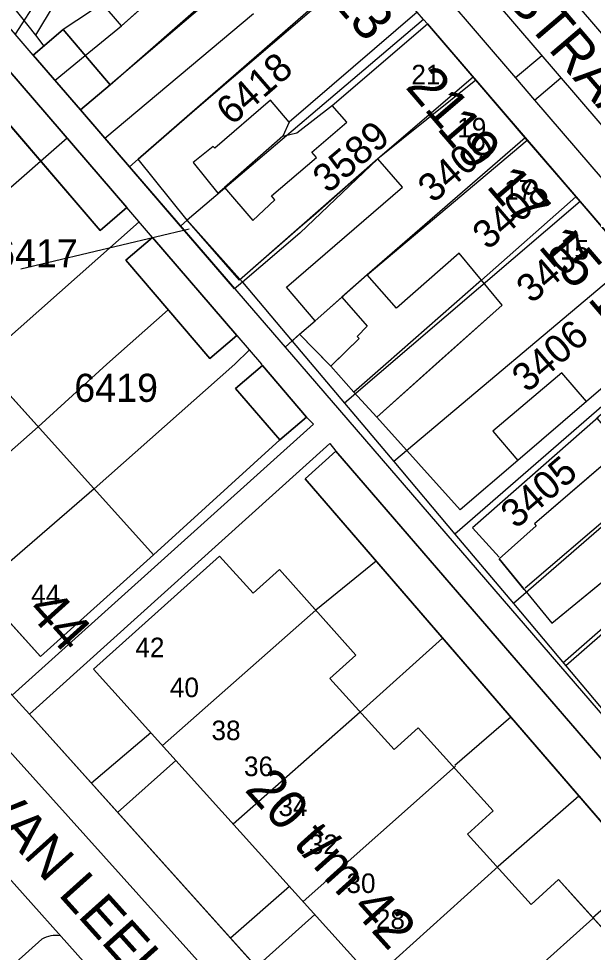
# Model space of a CAD drawing. Extents: x 148816 to 151297, y 399515 to 402500.
# Drawn here: x 150250.3 to 150287, y 399712.4 to 399772.1 of the extents above; entities that cross this region are included whole.
import ezdxf

# ---------------------------------------------------------------- set-up
doc = ezdxf.new("R2010")
doc.units = 0
for name, color, linetype in [('B01 Hoofdgebouw  [T] Norm', 7, 'Continuous'), ('B01 hoofgebouw', 7, 'Continuous'), ('B02 Bijgebouw  [D] Norm', 7, 'Continuous'), ('B07 Tussenmuur  [D] Norm', 7, 'Continuous'), ('G01 perceelsgrens', 7, 'Continuous'), ('T04 Haag heg  [D] Gem', 7, 'Continuous'), ('V00 Kant verharding algemeen  [T] Norm', 7, 'Continuous'), ('V00 Kant verharding algemeen secundair  [T] Gem', 7, 'Continuous'), ('Z01 perceelnummer', 7, 'Continuous'), ('Z02 huisnummer', 7, 'Continuous'), ('Z02 Huisnummer  [Tekst] Norm', 7, 'Continuous'), ('Z06 straatnaam', 7, 'Continuous')]:
    doc.layers.add(name, color=color, linetype=linetype)

msp = doc.modelspace()

# ---------------------------------------------------------------- linework, layer by layer
at = {"layer": 'B01 Hoofdgebouw  [T] Norm'}
for p, q in [((150262.06, 399776.32), (150256.87, 399771.65)), ((150256.87, 399771.65), (150255.57, 399773.17)), ((150255.8, 399764.47), (150265.31, 399772.45)), ((150275.77, 399772.53), (150267.59, 399765.48)), ((150270.33, 399766.55), (150276.42, 399771.78)), ((150276.42, 399771.78), (150292.67, 399752.84)), ((150251.22, 399769.78), (150253.13, 399771.42)), ((150253.13, 399771.42), (150256.13, 399767.87)), ((150254.25, 399766.27), (150251.22, 399769.78)), ((150257.2, 399760.02), (150249.6, 399768.88)), ((150247.89, 399767.42), (150255.49, 399758.56)), ((150256.13, 399767.87), (150254.25, 399766.27)), ((150266.38, 399766.89), (150262.83, 399763.83)), ((150267.59, 399765.48), (150266.38, 399766.89)), ((150271.26, 399765.48), (150270.33, 399766.55)), ((150269.04, 399763.58), (150271.26, 399765.48)), ((150257.38, 399762.64), (150255.8, 399764.47)), ((150262.72, 399763.94), (150261.44, 399762.91)), ((150262.83, 399763.83), (150262.72, 399763.94)), ((150266.45, 399760.77), (150269.33, 399763.24)), ((150269.33, 399763.24), (150269.04, 399763.58)), ((150257.93, 399763.12), (150257.38, 399762.64)), ((150261.07, 399759.21), (150257.93, 399763.12)), ((150261.44, 399762.91), (150263.03, 399760.94)), ((150273.26, 399763.15), (150269.14, 399759.49)), ((150274.83, 399761.34), (150273.26, 399763.15)), ((150263.03, 399760.94), (150263.45, 399761.3)), ((150263.45, 399761.3), (150265.26, 399759.2)), ((150267.42, 399754.93), (150274.83, 399761.34)), ((150265.26, 399759.2), (150266.66, 399760.53)), ((150266.66, 399760.53), (150266.45, 399760.77)), ((150255.49, 399758.56), (150257.2, 399760.02)), ((150264.41, 399755.39), (150261.07, 399759.21)), ((150269.14, 399759.49), (150268.3, 399758.8)), ((150268.3, 399758.8), (150264.41, 399755.39)), ((150258.84, 399758.12), (150257.13, 399756.65)), ((150264.23, 399751.83), (150258.84, 399758.12)), ((150257.13, 399756.65), (150262.52, 399750.36)), ((150278.45, 399757.1), (150274.44, 399753.59)), ((150281.2, 399753.79), (150278.45, 399757.1)), ((150272.57, 399755.72), (150270.96, 399754.3)), ((150274.44, 399753.59), (150272.57, 399755.72)), ((150269.24, 399752.78), (150267.42, 399754.93)), ((150270.96, 399754.3), (150272.58, 399752.43)), ((150276.97, 399750), (150281.2, 399753.79)), ((150268.24, 399751.92), (150269.24, 399752.78)), ((150270.115, 399750), (150268.24, 399751.92)), ((150272.58, 399752.43), (150271.92, 399751.78)), ((150262.52, 399750.36), (150264.23, 399751.83)), ((150272.06, 399751.64), (150270.375, 399750)), ((150271.92, 399751.78), (150272.06, 399751.64)), ((150247.93, 399750), (150258.91, 399737.8)), ((150265.87, 399749.91), (150264.16, 399748.45)), ((150268.69, 399746.61), (150265.87, 399749.91)), ((150270.24, 399749.87), (150270.115, 399750)), ((150270.375, 399750), (150270.24, 399749.87)), ((150273.19, 399746.61), (150276.97, 399750)), ((150285.01, 399749.46), (150280.61, 399745.71)), ((150286.59, 399747.62), (150285.01, 399749.46)), ((150289.365, 399750), (150286.59, 399747.62)), ((150264.16, 399748.45), (150266.99, 399745.16)), ((150251.68, 399731.29), (150236.93, 399747.68)), ((150266.99, 399745.16), (150268.69, 399746.61)), ((150278.51, 399740.68), (150273.19, 399746.61)), ((150280.61, 399745.71), (150282.2, 399743.85)), ((150270.57, 399744.43), (150268.6, 399742.66)), ((150296.69, 399714.14), (150270.57, 399744.43)), ((150288.9, 399744.63), (150283.26, 399739.79)), ((150282.2, 399743.85), (150278.51, 399740.68)), ((150268.6, 399742.66), (150294.69, 399712.42)), ((150284.37, 399733.44), (150292.62, 399740.2)), ((150283.37, 399739.66), (150281, 399737.55)), ((150283.26, 399739.79), (150283.37, 399739.66)), ((150258.91, 399737.8), (150251.68, 399731.29)), ((150282.61, 399735.59), (150281, 399737.55)), ((150281, 399737.55), (150284.37, 399733.44))]:
    msp.add_line(p, q, dxfattribs=at)
msp.add_lwpolyline([(150263.13, 399737.73), (150255.08, 399730.48), (150281.85, 399700.78), (150289.88, 399708.02), (150287.73, 399710.4), (150289.42, 399711.92), (150284.813, 399717.022), (150283.046, 399715.429), (150278.984, 399719.937), (150280.629, 399721.419), (150275.835, 399726.738), (150274.286, 399725.342), (150270.192, 399729.884), (150271.85, 399731.378), (150266.96, 399736.87), (150265.28, 399735.35), (150263.13, 399737.73), (150255.08, 399730.48)], dxfattribs=at)
at = {"layer": 'B01 hoofgebouw'}
for points in [[(150262.06, 399776.32), (150256.87, 399771.65), (150255.57, 399773.17)], [(150286.59, 399747.62), (150285.01, 399749.46), (150280.61, 399745.71), (150282.2, 399743.85), (150278.51, 399740.68), (150273.19, 399746.61), (150281.2, 399753.79), (150278.45, 399757.1), (150274.44, 399753.59), (150272.57, 399755.72), (150270.96, 399754.3), (150272.58, 399752.43), (150271.92, 399751.78), (150272.06, 399751.64), (150270.24, 399749.87), (150268.24, 399751.92), (150269.24, 399752.78), (150267.42, 399754.93), (150274.83, 399761.34), (150273.26, 399763.15), (150264.41, 399755.39), (150261.07, 399759.21), (150257.93, 399763.12), (150257.38, 399762.64), (150255.8, 399764.47), (150265.31, 399772.45)], [(150275.77, 399772.53), (150267.59, 399765.48), (150266.38, 399766.89), (150262.83, 399763.83), (150262.72, 399763.94), (150261.44, 399762.91), (150263.03, 399760.94), (150263.45, 399761.3), (150265.26, 399759.2), (150266.66, 399760.53), (150266.45, 399760.77), (150269.33, 399763.24), (150269.04, 399763.58), (150271.26, 399765.48), (150270.33, 399766.55), (150276.42, 399771.78), (150292.67, 399752.84)], [(150251.22, 399769.78), (150254.25, 399766.27), (150256.13, 399767.87), (150253.13, 399771.42), (150251.22, 399769.78)], [(150247.89, 399767.42), (150249.6, 399768.88), (150257.2, 399760.02), (150255.49, 399758.56), (150247.89, 399767.42)], [(150257.13, 399756.65), (150258.84, 399758.12), (150264.23, 399751.83), (150262.52, 399750.36), (150257.13, 399756.65)], [(150258.91, 399737.8), (150251.68, 399731.29), (150236.93, 399747.68), (150244.16, 399754.19), (150258.91, 399737.8)], [(150292.67, 399752.84), (150286.59, 399747.62)], [(150284.37, 399733.44), (150292.62, 399740.2), (150295.6, 399736.56), (150290.93, 399732.74), (150291.38, 399732.2), (150287.79, 399729.26), (150289.16, 399727.88), (150289.04, 399727.77), (150290.88, 399725.58), (150299.14, 399732.67), (150300.8, 399730.73), (150307.04, 399736.09), (150293.49, 399751.89), (150287.26, 399746.54), (150288.9, 399744.63), (150283.26, 399739.79), (150283.37, 399739.66), (150281, 399737.55), (150284.37, 399733.44)], [(150265.87, 399749.91), (150268.69, 399746.61), (150266.99, 399745.16), (150264.16, 399748.45), (150265.87, 399749.91)], [(150268.6, 399742.66), (150270.57, 399744.43), (150296.69, 399714.14), (150294.69, 399712.42), (150268.6, 399742.66)], [(150286.07, 399715.63), (150289.42, 399711.92), (150287.73, 399710.4), (150289.88, 399708.02), (150281.85, 399700.78), (150255.08, 399730.48), (150263.13, 399737.73), (150265.28, 399735.35), (150266.96, 399736.87), (150270.29, 399733.13)], [(150270.29, 399733.13), (150271.85, 399731.378), (150270.192, 399729.884), (150274.286, 399725.342), (150275.835, 399726.738), (150280.629, 399721.419), (150278.984, 399719.937), (150283.046, 399715.429), (150284.813, 399717.022), (150286.07, 399715.63)]]:
    msp.add_lwpolyline(points, dxfattribs=at)
at = {"layer": 'B02 Bijgebouw  [D] Norm'}
msp.add_lwpolyline([(150270.96, 399754.3), (150269.24, 399752.78)], dxfattribs=at)
at = {"layer": 'B07 Tussenmuur  [D] Norm'}
for p, q in [((150272.735, 399776.049), (150257.93, 399763.12)), ((150272.735, 399776.049), (150257.93, 399763.12)), ((150279.342, 399768.375), (150273.26, 399763.15)), ((150279.342, 399768.375), (150273.26, 399763.15)), ((150282.669, 399764.496), (150272.57, 399755.72)), ((150282.669, 399764.496), (150272.57, 399755.72)), ((150285.909, 399760.72), (150279.885, 399755.373)), ((150285.909, 399760.72), (150279.885, 399755.373)), ((150297.009, 399747.933), (150282.674, 399735.682)), ((150297.009, 399747.933), (150282.674, 399735.682)), ((150251.527, 399746.003), (150244.216, 399739.584)), ((150251.527, 399746.003), (150244.216, 399739.584)), ((150255.11, 399742.022), (150247.753, 399735.654)), ((150255.11, 399742.022), (150247.753, 399735.654)), ((150269.284, 399734.259), (150259.48, 399725.598)), ((150269.284, 399734.259), (150259.48, 399725.598)), ((150272.122, 399727.747), (150264.012, 399720.571)), ((150272.122, 399727.747), (150264.012, 399720.571)), ((150278.21, 399724.29), (150268.472, 399715.622)), ((150278.21, 399724.29), (150268.472, 399715.622)), ((150280.938, 399717.866), (150273.026, 399710.733)), ((150280.938, 399717.866), (150273.026, 399710.733)), ((150286.994, 399714.544), (150277.305, 399705.823)), ((150286.994, 399714.544), (150277.305, 399705.823))]:
    msp.add_line(p, q, dxfattribs=at)
at = {"layer": 'G01 perceelsgrens'}
for points in [[(150262.046, 399788.819), (150251.355, 399771.05)], [(150298.085, 399675.163), (150295.981, 399677.502), (150278.6, 399696.85), (150273.746, 399702.254), (150250.98, 399727.6), (150249.88, 399728.82), (150242.407, 399737.121), (150238.964, 399740.945), (150237.761, 399742.281), (150216.13, 399766.35), (150214.24, 399764.68), (150196.26, 399784.61)], [(150266.688, 399783.063), (150255.57, 399773.17), (150254.88, 399772.58), (150253.13, 399771.42), (150251.898, 399770.362)], [(150269.759, 399779.501), (150256.13, 399767.87), (150254.25, 399766.27)], [(150257.93, 399763.12), (150261.527, 399766.259), (150272.828, 399775.942)], [(150276.173, 399772.065), (150275.77, 399772.53), (150272.828, 399775.942)], [(150247.908, 399775.417), (150251.355, 399771.05)], [(150276.173, 399772.065), (150261.07, 399759.21)], [(150279.513, 399768.175), (150276.42, 399771.78), (150276.173, 399772.065)], [(150251.355, 399771.05), (150251.898, 399770.362)], [(150251.898, 399770.362), (150251.22, 399769.78), (150254.25, 399766.27)], [(150279.513, 399768.175), (150273.26, 399763.15), (150268.274, 399758.398), (150264.595, 399755.26)], [(150282.803, 399764.34), (150279.513, 399768.175)], [(150254.25, 399766.27), (150257.377, 399762.637)], [(150267.778, 399751.481), (150268.24, 399751.92), (150269.24, 399752.78), (150272.57, 399755.72), (150282.803, 399764.34)], [(150286.179, 399760.406), (150282.803, 399764.34)], [(150257.377, 399762.637), (150257.93, 399763.12)], [(150260.636, 399758.841), (150257.377, 399762.637)], [(150286.179, 399760.406), (150271.114, 399747.52)], [(150289.462, 399756.579), (150286.179, 399760.406)], [(150261.07, 399759.21), (150260.636, 399758.841)], [(150261.07, 399759.21), (150264.595, 399755.26)], [(150264.084, 399754.824), (150260.636, 399758.841)], [(150289.462, 399756.579), (150274.27, 399743.772)], [(150264.595, 399755.26), (150264.084, 399754.824)], [(150264.595, 399755.26), (150267.778, 399751.481)], [(150293.225, 399752.197), (150278.174, 399739.136)], [(150267.778, 399751.481), (150271.114, 399747.52)], [(150297.005, 399747.791), (150281.923, 399734.684)], [(150271.114, 399747.52), (150274.27, 399743.772)], [(150274.27, 399743.772), (150278.174, 399739.136)], [(150300.351, 399743.889), (150285.282, 399730.696)], [(150278.174, 399739.136), (150281.923, 399734.684)], [(150281.923, 399734.684), (150285.282, 399730.696)], [(150285.282, 399730.696), (150288.453, 399726.93)]]:
    msp.add_lwpolyline(points, dxfattribs=at)
at = {"layer": 'T04 Haag heg  [D] Gem'}
for p, q in [((150259.688, 399786.167), (150250.062, 399771.124)), ((150256.13, 399767.87), (150263.619, 399774.463)), ((150253.381, 399764.472), (150236.912, 399750)), ((150257.985, 399759.11), (150247.836, 399750.105)), ((150279.885, 399755.373), (150273.753, 399750)), ((150259.843, 399753.484), (150255.93, 399750)), ((150268.24, 399751.92), (150267.323, 399751.094)), ((150265.033, 399750.897), (150264.1, 399750)), ((150271.721, 399748.215), (150270.24, 399749.87)), ((150273.753, 399750), (150271.721, 399748.215)), ((150273.136, 399737.402), (150269.284, 399734.259)), ((150277.389, 399732.473), (150272.122, 399727.747)), ((150281.747, 399727.421), (150278.171, 399724.336)), ((150286.107, 399722.368), (150280.937, 399717.867)), ((150290.3, 399717.508), (150286.975, 399714.565))]:
    msp.add_line(p, q, dxfattribs=at)
for points in [[(150252.612, 399768.168), (150254.535, 399769.758), (150256.87, 399771.65)], [(150267.176, 399764.593), (150268.064, 399764.813), (150270.345, 399766.58)], [(150267.59, 399765.48), (150267.176, 399764.593), (150263.45, 399761.3)], [(150255.93, 399750), (150251.527, 399746.003)], [(150264.1, 399750), (150255.11, 399742.022)], [(150273.19, 399746.61), (150271.721, 399748.215)], [(150286.59, 399747.62), (150282.2, 399743.85)], [(150287.343, 399746.598), (150279.306, 399739.538), (150281.006, 399737.656)], [(150266.99, 399745.16), (150258.91, 399737.8)], [(150293.958, 399738.661), (150285.09, 399730.864)]]:
    msp.add_lwpolyline(points, dxfattribs=at)
at = {"layer": 'V00 Kant verharding algemeen  [T] Norm'}
for p, q in [((150251.22, 399769.78), (150244.2, 399777.93)), ((150255.8, 399764.47), (150254.25, 399766.27)), ((150257.38, 399762.64), (150268.265, 399750)), ((150258.84, 399758.12), (150257.2, 399760.02)), ((150264.23, 399751.83), (150265.805, 399750)), ((150227.44, 399750), (150298.24, 399671.24)), ((150265.87, 399749.91), (150265.805, 399750)), ((150268.265, 399750), (150313.07, 399697.97)), ((150221.94, 399748.03), (150293.15, 399668.63)), ((150269.13, 399746.16), (150268.69, 399746.61)), ((150249.88, 399728.82), (150269.13, 399746.16)), ((150250.98, 399727.6), (150270.19, 399744.93)), ((150270.19, 399744.93), (150270.57, 399744.43)), ((150278.6, 399696.85), (150250.98, 399727.6)), ((150258.743, 399726.416), (150254.942, 399723.189)), ((150260.334, 399724.651), (150256.613, 399721.328)), ((150267.606, 399716.583), (150263.84, 399713.282)), ((150269.229, 399714.782), (150265.49, 399711.446))]:
    msp.add_line(p, q, dxfattribs=at)
for points in [[(150329.136, 399722.772), (150273.247, 399787.859)], [(150270.042, 399785.736), (150327.596, 399718.646)], [(150283.727, 399769.745), (150282.054, 399768.321), (150283.263, 399766.893), (150284.952, 399768.329)], [(150251.761, 399713.204), (150248.429, 399710.233), (150232.622, 399727.888), (150236.004, 399730.885)]]:
    msp.add_lwpolyline(points, dxfattribs=at)
msp.add_arc((150252.667, 399711.684), 1.77, 80.02411, 120.80333, dxfattribs=at)
at = {"layer": 'V00 Kant verharding algemeen secundair  [T] Gem'}
for points in [[(150268.369, 399784.305), (150282.054, 399768.321)], [(150283.263, 399766.893), (150299.128, 399748.441)]]:
    msp.add_lwpolyline(points, dxfattribs=at)
at = {"layer": 'Z01 perceelnummer'}
msp.add_lwpolyline([(150250.432, 399756.101), (150261.195, 399758.655)], dxfattribs=at)

# ---------------------------------------------------------------- texts
for s, rotation, p in [('6418', 40.93176, (150263.903, 399765.221)), ('3589', 40.29025, (150270.059, 399760.875)), ('3409', 40.3141, (150276.781, 399760.26)), ('3408', 40.60129, (150280.282, 399757.261)), ('3407', 40.52651, (150283.082, 399753.832)), ('3406', 40.70167, (150282.802, 399748.131)), ('3405', 40.7139, (150282.084, 399739.415))]:
    msp.add_text(s, height=1.8, rotation=rotation, dxfattribs=at).set_placement(p)
for s, p in [('6417', (150248.713, 399756.201)), ('6419', (150253.841, 399747.593))]:
    msp.add_text(s, height=1.8, dxfattribs=at).set_placement(p)
at = {"layer": 'Z02 huisnummer'}
for s, rotation, p in [('23', 310.78157, (150270.125, 399773.335)), ('21', 310.61994, (150274.96, 399767.722)), ('19', 310.61994, (150276.973, 399765.073)), ('17', 310.61994, (150280.131, 399761.365)), ('15', 310.61994, (150283.454, 399757.498)), ('13', 310.61994, (150286.61, 399754.143)), ('44', 311.99999, (150250.75, 399734.188)), ('20 t/m 42', 311.99999, (150264.68, 399722.741))]:
    msp.add_text(s, height=2.5, rotation=rotation, dxfattribs=at).set_placement(p)
at = {"layer": 'Z02 Huisnummer  [Tekst] Norm'}
for s, p in [('21', (150275.395, 399767.91)), ('19', (150278.33, 399764.511)), ('17', (150281.319, 399760.542)), ('15', (150284.893, 399756.701)), ('44', (150251.088, 399734.644)), ('42', (150257.75, 399731.255)), ('40', (150259.956, 399728.698)), ('38', (150262.616, 399725.949)), ('36', (150264.693, 399723.647)), ('34', (150266.899, 399721.09)), ('32', (150268.845, 399718.661)), ('30', (150271.246, 399716.168)), ('28', (150273.128, 399713.867))]:
    msp.add_text(s, height=1.25, dxfattribs=at).set_placement(p)
at = {"layer": 'Z06 straatnaam'}
for s, rotation, p in [('JULIANASTRAAT', 310.49558, (150272.399, 399783.851)), ('VAN LEEUWENSTRAAT', 311.91906, (150247.554, 399721.863))]:
    msp.add_text(s, height=2.5, rotation=rotation, dxfattribs=at).set_placement(p)

doc.saveas('drawing.dxf')
